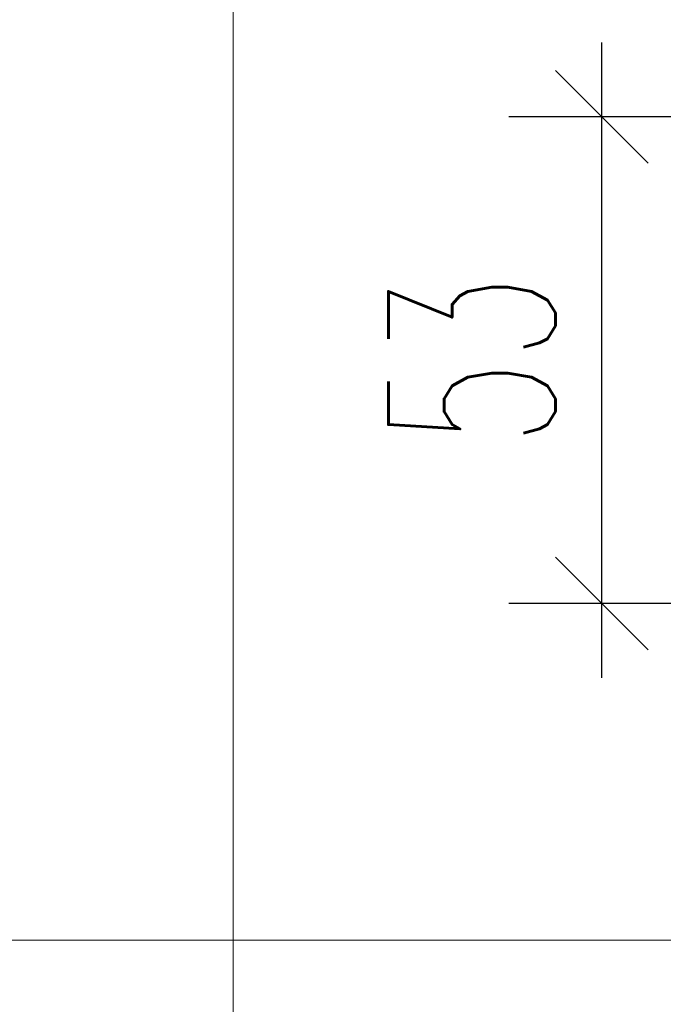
# Model space of a CAD drawing. Header units: millimetres. Extents: x -4835 to 23023, y -15404 to 3906.
# Tile 353 of 409: x 7464 to 7533, y 1364 to 1470. Entities that reach past the tile are written whole.
import ezdxf

# ---------------------------------------------------------------- set-up
doc = ezdxf.new("R2010")
doc.units = ezdxf.units.MM
doc.layers.get('0').update_dxf_attribs({"lineweight": 9})
doc.layers.add('- AGP-1_OPISY', color=7, linetype='Continuous', lineweight=9)
doc.layers.add('- AGP-1_WYMIARY', color=8, linetype='Continuous', lineweight=9)
doc.styles.add('style1', font='simplex.shx', dxfattribs={"width": 0.6})
doc.dimstyles.new('PKN', dxfattribs={"dimtxt": 18, "dimasz": 10, "dimexe": 10, "dimexo": 0, "dimgap": 5, "dimtad": 1, "dimdec": 0, "dimrnd": 0.5, "dimzin": 10, "dimdsep": 46, "dimtxsty": 'style1', "dimblk": 'ARCHTICK', "dimcen": 0, "dimdle": 8, "dimclrd": 152, "dimclre": 153, "dimclrt": 51, "dimadec": 0, "dimazin": 0, "dimtfac": 1, "dimtdec": 0, "dimtofl": 0, "dimtmove": 0, "dimatfit": 0, "dimldrblk": 'ARCHTICK', "dimfxl": 1, "dimtolj": 1, "dimtzin": 2, "dimarcsym": 0})

# ---------------------------------------------------------------- blocks, each defined once
blk = doc.blocks.new('_OBLIQUE')
at = {"color": 0, "linetype": 'ByBlock'}
blk.add_line((-0.5, -0.5), (0.5, 0.5), dxfattribs=at)
blk = doc.blocks.new('*D474')
at = {"layer": '- AGP-1_WYMIARY', "color": 152, "lineweight": -2}
blk.add_line((7526.65, 1398.8), (7526.65, 1467.3), dxfattribs=at)
at = {"layer": '- AGP-1_WYMIARY', "color": 153, "lineweight": -2}
for p, q in [((7572.28, 1459.3), (7516.65, 1459.3)), ((7572.28, 1406.8), (7516.65, 1406.8))]:
    blk.add_line(p, q, dxfattribs=at)
at = {"layer": 'Defpoints', "color": 0}
for p in [(7526.65, 1459.3), (7572.28, 1459.3), (7572.28, 1406.8)]:
    blk.add_point(p, dxfattribs=at)
at = {"layer": '- AGP-1_WYMIARY', "color": 152, "linetype": 'ByBlock', "lineweight": -2, "xscale": 10, "yscale": 10, "zscale": 10}
for p, rotation in [((7526.65, 1459.3), 90), ((7526.65, 1406.8), 270)]:
    blk.add_blockref('_OBLIQUE', p, dxfattribs=dict(at, rotation=rotation))
at = {"layer": '- AGP-1_WYMIARY', "color": 51, "insert": (7512.65, 1433.05), "char_height": 18, "attachment_point": 5, "rotation": 90, "style": 'style1'}
blk.add_mtext('\\A1;53', dxfattribs=at)
blk = doc.blocks.new('_ArchTick')
at = {"color": 0, "linetype": 'ByBlock', "const_width": 0.15}
blk.add_lwpolyline([(-0.5, -0.5), (0.5, 0.5)], dxfattribs=at)

msp = doc.modelspace()

# ---------------------------------------------------------------- linework, layer by layer
at = {"layer": '- AGP-1_OPISY', "lineweight": 9}
for points in [[(7486.9005, 1151.2596), (7486.9005, 1531.3083)], [(7017.7117, 1370.4947), (8954.2932, 1370.4947)]]:
    msp.add_lwpolyline(points, dxfattribs=at)

# ---------------------------------------------------------------- dimensions: what is measured, and where the dimension line sits
at = {"layer": '- AGP-1_WYMIARY'}
dim = msp.add_linear_dim(base=(7526.6486108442, 1459.2988307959), p1=(7572.2836093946, 1406.7988307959), p2=(7572.2836093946, 1459.2988307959), angle=90, dimstyle='PKN', override={"dimblk": 'OBLIQUE'}, dxfattribs=at)
dim.commit()
dim.dimension.update_dxf_attribs({"geometry": '*D474', "text_midpoint": (7512.6486108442, 1433.0488307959)})

doc.saveas('drawing.dxf')
